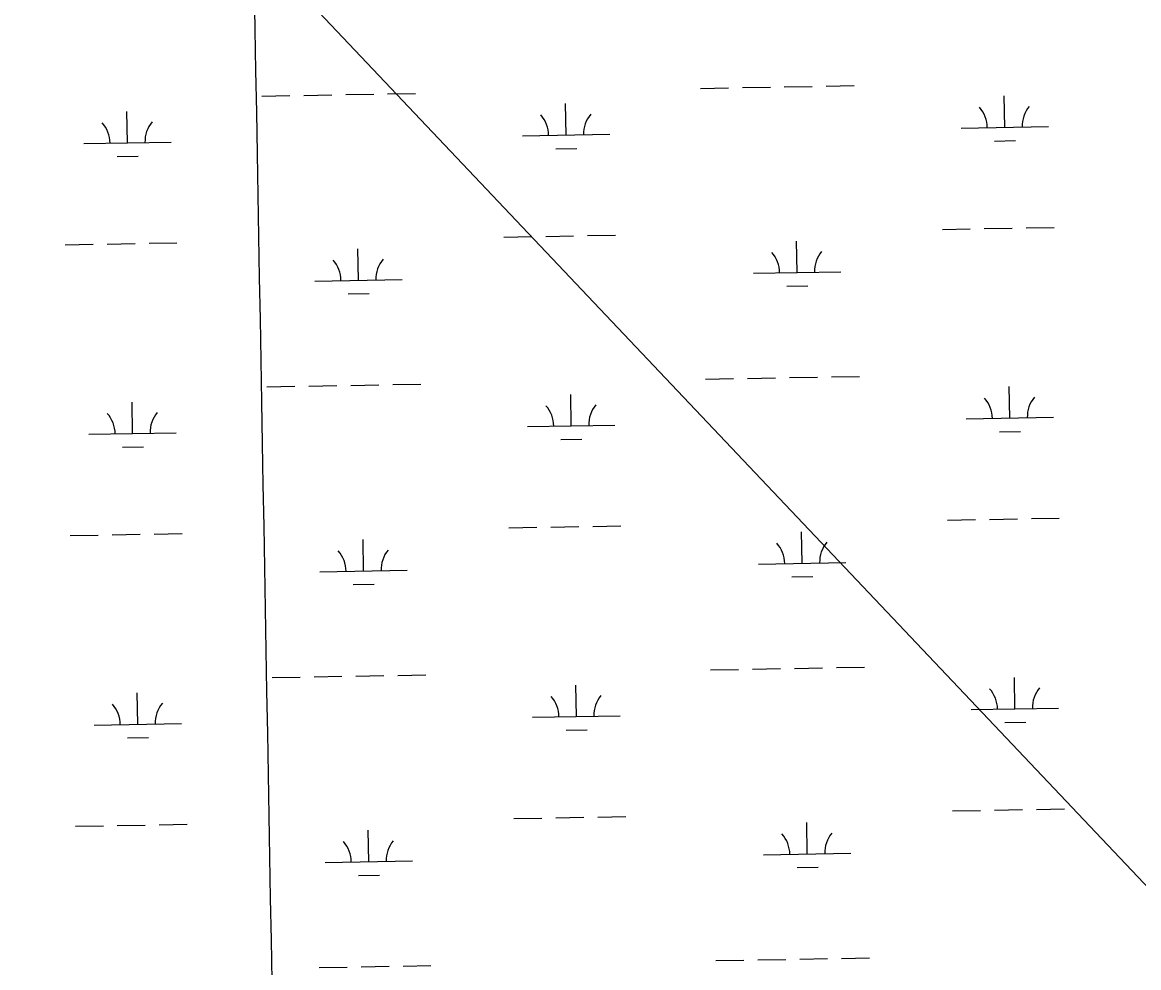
# Model space of a CAD drawing. Extents: x 3903937 to 3942190, y 260677 to 286651.
# Drawn here: x 3929013 to 3930291, y 275966 to 277048 of the extents above; entities that cross this region are included whole.
import ezdxf

# ---------------------------------------------------------------- set-up
doc = ezdxf.new("R2010")
doc.units = 0
for name, color, linetype in [('V-GRID-MAJR', 7, 'Continuous'), ('V-UTIL-LINE', 7, 'Continuous'), ('V-WETL-SWMP', 7, 'Continuous')]:
    doc.layers.add(name, color=color, linetype=linetype)

msp = doc.modelspace()

# ---------------------------------------------------------------- linework, layer by layer
at = {"layer": 'V-GRID-MAJR'}
msp.add_spline([(3929468.8340000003, 266390.48), (3929361.347, 272447.3), (3929253.805, 278507.203), (3929146.2630000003, 284567.099), (3929146.208, 284570.19)], degree=3, dxfattribs=at)
at = {"layer": 'V-UTIL-LINE'}
msp.add_lwpolyline([(3921517.354570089, 284435.91489060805), (3929017.835, 277413.471), (3932265.611, 273984.103), (3936271.063, 267959.08400000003), (3937259.245182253, 266527.5992614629)], dxfattribs=at)
at = {"layer": 'V-WETL-SWMP'}
for p, q in [((3929287.394539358, 276963.44985496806), (3929319.3895833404, 276964.0130231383)), ((3929335.3871053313, 276964.2946072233), (3929367.382149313, 276964.85777539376)), ((3929383.3796713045, 276965.1393594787), (3929415.3747152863, 276965.70252764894)), ((3929431.372237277, 276965.98411173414), (3929463.3672812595, 276966.54727990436)), ((3929789.2248060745, 276972.28293653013), (3929821.219850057, 276972.84610470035)), ((3929837.2173720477, 276973.1276887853), (3929869.21241603, 276973.69085695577)), ((3929885.209938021, 276973.97244104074), (3929917.2049820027, 276974.53560921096)), ((3929933.202503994, 276974.8171932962), (3929965.1975479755, 276975.38036146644)), ((3929635.549757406, 276918.8281297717), (3929634.9161931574, 276954.82255426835)), ((3930137.3800241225, 276927.66121133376), (3930136.7464598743, 276963.6556358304)), ((3929133.719490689, 276909.9950482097), (3929133.085926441, 276945.98947270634)), ((3930087.3877679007, 276926.78126106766), (3930187.3722803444, 276928.5411615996)), ((3929585.5575011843, 276917.9481795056), (3929685.542013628, 276919.7080800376)), ((3929083.7272344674, 276909.1150979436), (3929183.711746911, 276910.87499847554)), ((3929623.8231861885, 276903.18833158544), (3929647.8194691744, 276903.61070771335)), ((3930125.653452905, 276912.02141314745), (3930149.649735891, 276912.4437892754)), ((3929121.992919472, 276894.35525002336), (3929145.9892024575, 276894.77762615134)), ((3930066.0148817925, 276810.95518109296), (3930098.0099257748, 276811.5183492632)), ((3930114.007447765, 276811.79993334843), (3930146.002491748, 276812.3631015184)), ((3930162.000013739, 276812.64468560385), (3930193.995057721, 276813.20785377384)), ((3929564.184615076, 276802.12209953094), (3929596.179659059, 276802.68526770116)), ((3929612.1771810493, 276802.96685178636), (3929644.1722250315, 276803.53001995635)), ((3929660.169747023, 276803.81160404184), (3929692.1647910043, 276804.37477221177)), ((3929062.354348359, 276793.2890179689), (3929094.349392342, 276793.8521861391)), ((3929110.3469143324, 276794.13377022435), (3929142.341958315, 276794.69693839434)), ((3929158.3394803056, 276794.97852247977), (3929190.334524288, 276795.54169064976)), ((3929397.9636110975, 276752.7591301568), (3929397.3300468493, 276788.75355465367)), ((3929899.7938778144, 276761.5922117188), (3929899.1603135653, 276797.5866362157)), ((3929849.8016215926, 276760.7122614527), (3929949.7861340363, 276762.4721619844)), ((3929347.9713548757, 276751.8791798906), (3929447.9558673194, 276753.6390804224)), ((3929386.23703988, 276737.11933197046), (3929410.2333228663, 276737.54170809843)), ((3929888.0673065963, 276745.9524135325), (3929912.0635895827, 276746.37478966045)), ((3929341.241854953, 276631.6711302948), (3929373.2368989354, 276632.23429846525)), ((3929389.2344209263, 276632.5158825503), (3929421.229464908, 276633.07905072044)), ((3929437.2269868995, 276633.3606348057), (3929469.222030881, 276633.9238029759)), ((3929795.0795556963, 276639.6594596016), (3929827.0745996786, 276640.22262777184)), ((3929843.07212167, 276640.50421185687), (3929875.0671656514, 276641.0673800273)), ((3929891.0646876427, 276641.3489641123), (3929923.0597316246, 276641.9121322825)), ((3929939.0572536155, 276642.1937163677), (3929971.0522975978, 276642.7568845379)), ((3929293.24928898, 276630.8263780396), (3929325.244332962, 276631.38954620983)), ((3929641.404507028, 276586.20465284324), (3929640.7709427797, 276622.1990773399)), ((3930143.234773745, 276595.0377344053), (3930142.6012094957, 276631.0321589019)), ((3929139.574240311, 276577.3715712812), (3929138.940676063, 276613.3659957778)), ((3930093.2425175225, 276594.15778413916), (3930193.2270299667, 276595.9176846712)), ((3929591.412250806, 276585.32470257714), (3929691.3967632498, 276587.0846031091)), ((3929089.5819840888, 276576.49162101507), (3929189.5664965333, 276578.2515215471)), ((3929629.6779358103, 276570.5648546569), (3929653.674218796, 276570.9872307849)), ((3930131.5082025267, 276579.397936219), (3930155.5044855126, 276579.8203123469)), ((3929127.8476690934, 276561.7317730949), (3929151.84395208, 276562.1541492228)), ((3930071.8696314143, 276478.3317041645), (3930103.8646753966, 276478.8948723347)), ((3930119.8621973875, 276479.1764564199), (3930151.8572413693, 276479.7396245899)), ((3930167.8547633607, 276480.0212086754), (3930199.8498073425, 276480.5843768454)), ((3929570.0393646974, 276469.4986226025), (3929602.03440868, 276470.06179077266)), ((3929618.0319306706, 276470.3433748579), (3929650.0269746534, 276470.9065430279)), ((3929666.0244966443, 276471.18812711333), (3929698.019540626, 276471.7512952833)), ((3929068.209097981, 276460.6655410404), (3929100.2041419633, 276461.22870921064)), ((3929116.2016639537, 276461.51029329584), (3929148.1967079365, 276462.0734614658)), ((3929164.194229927, 276462.3550455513), (3929196.1892739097, 276462.9182137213)), ((3929403.8183607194, 276420.13565322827), (3929403.1847964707, 276456.13007772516)), ((3929905.648627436, 276428.96873479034), (3929905.015063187, 276464.96315928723)), ((3929855.656371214, 276428.0887845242), (3929955.6408836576, 276429.848685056)), ((3929353.8261044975, 276419.25570296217), (3929453.810616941, 276421.01560349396)), ((3929392.0917895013, 276404.495855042), (3929416.088072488, 276404.9182311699)), ((3929893.922056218, 276413.328936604), (3929917.918339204, 276413.751312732)), ((3929347.096604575, 276299.04765336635), (3929379.0916485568, 276299.6108215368)), ((3929395.0891705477, 276299.89240562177), (3929427.08421453, 276300.455573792)), ((3929443.081736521, 276300.7371578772), (3929475.0767805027, 276301.3003260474)), ((3929800.934305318, 276307.0359826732), (3929832.9293493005, 276307.5991508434)), ((3929848.9268712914, 276307.88073492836), (3929880.921915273, 276308.4439030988)), ((3929896.9194372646, 276308.72548718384), (3929928.914481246, 276309.288655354)), ((3929944.9120032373, 276309.57023943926), (3929976.9070472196, 276310.1334076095)), ((3929299.1040386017, 276298.20290111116), (3929331.0990825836, 276298.7660692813)), ((3929647.2592566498, 276253.5811759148), (3929646.625692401, 276289.5756004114)), ((3930149.089523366, 276262.4142574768), (3930148.4559591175, 276298.40868197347)), ((3929145.428989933, 276244.7480943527), (3929144.795425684, 276280.7425188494)), ((3930099.0972671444, 276261.5343072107), (3930199.081779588, 276263.29420774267)), ((3929597.2670004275, 276252.70122564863), (3929697.251512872, 276254.46112618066)), ((3929095.436733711, 276243.8681440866), (3929195.4212461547, 276245.6280446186)), ((3929635.5326854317, 276237.9413777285), (3929659.528968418, 276238.36375385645)), ((3930137.3629521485, 276246.7744592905), (3930161.359235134, 276247.19683541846)), ((3929133.702418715, 276229.1082961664), (3929157.698701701, 276229.5306722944)), ((3930125.7169470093, 276146.5529794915), (3930157.7119909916, 276147.11614766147)), ((3930173.7095129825, 276147.3977317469), (3930205.7045569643, 276147.9608999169)), ((3929575.8941143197, 276136.875145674), (3929607.889158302, 276137.4383138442)), ((3929623.886680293, 276137.71989792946), (3929655.8817242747, 276138.2830660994)), ((3929671.879246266, 276138.5646501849), (3929703.874290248, 276139.1278183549)), ((3930077.7243810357, 276145.70822723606), (3930109.7194250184, 276146.2713954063)), ((3929074.063847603, 276128.04206411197), (3929106.0588915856, 276128.6052322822)), ((3929122.056413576, 276128.8868163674), (3929154.0514575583, 276129.4499845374)), ((3929170.0489795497, 276129.7315686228), (3929202.044023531, 276130.2947367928)), ((3929409.673110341, 276087.5121762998), (3929409.0395460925, 276123.5066007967)), ((3929911.5033770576, 276096.34525786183), (3929910.869812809, 276132.3396823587)), ((3929861.511120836, 276095.46530759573), (3929961.4956332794, 276097.2252081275)), ((3929359.6808541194, 276086.6322260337), (3929459.665366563, 276088.39212656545)), ((3929397.9465391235, 276071.8723781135), (3929421.9428221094, 276072.2947542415)), ((3929899.7768058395, 276080.7054596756), (3929923.7730888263, 276081.1278358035)), ((3929400.94392017, 275967.2689286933), (3929432.9389641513, 275967.83209686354)), ((3929448.9364861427, 275968.11368094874), (3929480.931530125, 275968.67684911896)), ((3929806.7890549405, 275974.4125057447), (3929838.784098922, 275974.9756739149)), ((3929854.781620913, 275975.2572579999), (3929886.776664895, 275975.82042617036)), ((3929902.774186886, 275976.10201025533), (3929934.769230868, 275976.66517842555)), ((3929950.766752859, 275976.9467625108), (3929982.7617968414, 275977.509930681)), ((3929352.9513541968, 275966.42417643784), (3929384.9463981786, 275966.9873446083))]:
    msp.add_line(p, q, dxfattribs=at)
for centre, radius, start, end in [((3930192.6060483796, 276929.1081617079), 35.246287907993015, 140.2365777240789, 181.78023605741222), ((3929580.30702102, 276918.3306386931), 35.24628790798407, 0.23658072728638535, 41.78023906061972), ((3929690.775781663, 276920.27508014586), 35.246287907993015, 140.2365777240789, 181.78023605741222), ((3930082.137287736, 276927.16372025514), 35.24628790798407, 0.23658072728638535, 41.78023906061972), ((3929078.476754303, 276909.49755713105), 35.24628790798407, 0.23658072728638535, 41.78023906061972), ((3929188.9455149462, 276911.4419985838), 35.246287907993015, 140.2365777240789, 181.78023605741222), ((3929955.019902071, 276763.03916209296), 35.246287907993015, 140.2365777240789, 181.78023605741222), ((3929342.720874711, 276752.26163907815), 35.24628790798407, 0.23658072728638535, 41.78023906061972), ((3929453.1896353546, 276754.2060805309), 35.246287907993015, 140.2365777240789, 181.78023605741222), ((3929844.551141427, 276761.09472064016), 35.24628790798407, 0.23658072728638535, 41.78023906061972), ((3930198.4607980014, 276596.4846847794), 35.246287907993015, 140.2365777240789, 181.78023605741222), ((3929586.1617706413, 276585.7071617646), 35.24628790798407, 0.23658072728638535, 41.78023906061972), ((3929696.630531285, 276587.65160321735), 35.246287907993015, 140.2365777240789, 181.78023605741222), ((3930087.992037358, 276594.5402433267), 35.24628790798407, 0.23658072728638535, 41.78023906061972), ((3929084.331503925, 276576.8740802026), 35.24628790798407, 0.23658072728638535, 41.78023906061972), ((3929194.8002645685, 276578.81852165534), 35.246287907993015, 140.2365777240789, 181.78023605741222), ((3929960.8746516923, 276430.41568516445), 35.246287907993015, 140.2365777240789, 181.78023605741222), ((3929348.5756243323, 276419.6381621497), 35.24628790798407, 0.23658072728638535, 41.78023906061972), ((3929459.0443849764, 276421.58260360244), 35.246287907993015, 140.2365777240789, 181.78023605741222), ((3929850.405891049, 276428.4712437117), 35.24628790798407, 0.23658072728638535, 41.78023906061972), ((3929592.016520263, 276253.08368483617), 35.24628790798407, 0.23658072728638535, 41.78023906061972), ((3929702.485280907, 276255.0281262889), 35.246287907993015, 140.2365777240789, 181.78023605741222), ((3930093.8467869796, 276261.9167663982), 35.24628790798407, 0.23658072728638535, 41.78023906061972), ((3930204.3155476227, 276263.8612078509), 35.246287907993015, 140.2365777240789, 181.78023605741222), ((3929090.1862535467, 276244.2506032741), 35.24628790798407, 0.23658072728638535, 41.78023906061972), ((3929200.65501419, 276246.19504472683), 35.246287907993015, 140.2365777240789, 181.78023605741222), ((3929354.4303739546, 276087.0146852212), 35.24628790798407, 0.23658072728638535, 41.78023906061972), ((3929464.8991345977, 276088.95912667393), 35.246287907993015, 140.2365777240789, 181.78023605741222), ((3929856.260640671, 276095.84776678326), 35.24628790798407, 0.23658072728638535, 41.78023906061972), ((3929966.7294013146, 276097.792208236), 35.246287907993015, 140.2365777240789, 181.78023605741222)]:
    msp.add_arc(centre, radius, start, end, dxfattribs=at)

doc.saveas('drawing.dxf')
